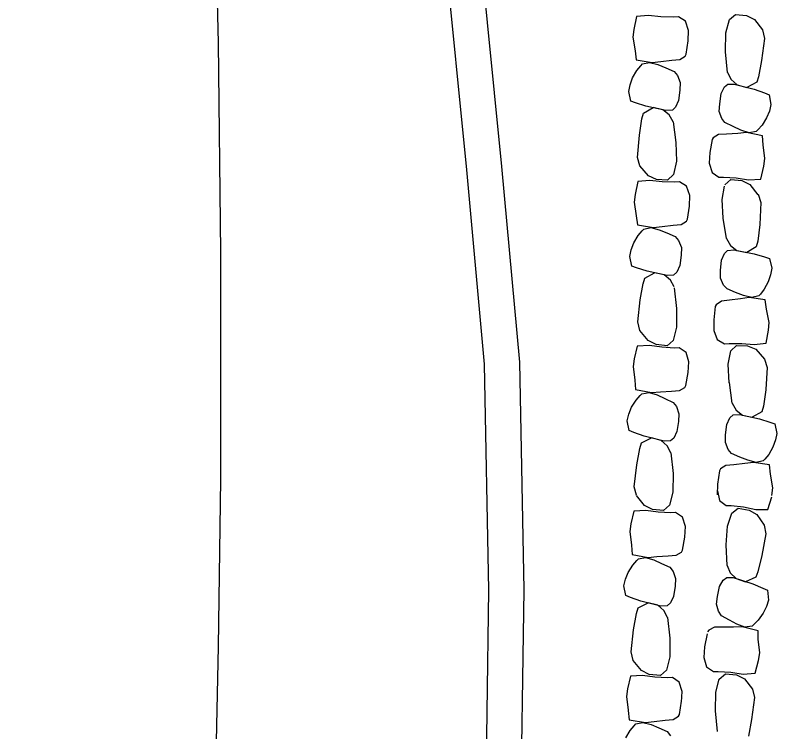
# Model space of a CAD drawing. Extents: x 588843 to 2552415, y 180129 to 269402.
# Drawn here: x 593548.5 to 593602.7, y 186248 to 186299 of the extents above; entities that cross this region are included whole.
import ezdxf

# ---------------------------------------------------------------- set-up
doc = ezdxf.new("R2010")
doc.units = 0
for name, color, linetype in [('E_DRN_RipRap', 7, 'Continuous'), ('E_RDWY', 7, 'Continuous'), ('E_RDWY_C_and_G', 7, 'Continuous')]:
    doc.layers.add(name, color=color, linetype=linetype)

msp = doc.modelspace()

# ---------------------------------------------------------------- linework, layer by layer
at = {"layer": 'E_DRN_RipRap'}
for p, q in [((593593.598, 186299.016), (593592.74, 186298.933)), ((593594.478, 186298.917), (593593.598, 186299.016)), ((593599.347, 186298.718), (593599.79, 186299.093)), ((593599.79, 186299.093), (593600.574, 186299.004)), ((593600.574, 186299.004), (593601.133, 186298.716)), ((593592.74, 186298.933), (593592.556, 186298.018)), ((593595.382, 186298.895), (593594.478, 186298.917)), ((593595.716, 186298.922), (593595.382, 186298.895)), ((593596.219, 186298.61), (593595.716, 186298.922)), ((593596.438, 186297.955), (593596.219, 186298.61)), ((593599.094, 186297.788), (593599.347, 186298.718)), ((593601.133, 186298.716), (593601.699, 186297.982)), ((593592.556, 186298.018), (593592.488, 186297.47)), ((593596.42, 186297.197), (593596.438, 186297.955)), ((593601.699, 186297.982), (593601.841, 186297.374)), ((593592.488, 186297.47), (593592.638, 186296.502)), ((593599.063, 186296.453), (593599.094, 186297.788)), ((593601.841, 186297.374), (593601.634, 186295.811)), ((593596.283, 186296.255), (593596.42, 186297.197)), ((593592.638, 186296.502), (593592.715, 186295.847)), ((593596.213, 186296.123), (593596.283, 186296.255)), ((593599.216, 186294.963), (593599.061, 186296.435)), ((593592.715, 186295.847), (593593.858, 186295.668)), ((593593.858, 186295.668), (593594.477, 186295.749)), ((593594.477, 186295.749), (593595.264, 186295.831)), ((593595.264, 186295.831), (593595.833, 186295.886)), ((593595.833, 186295.886), (593596.213, 186296.123)), ((593601.641, 186295.818), (593601.422, 186294.648)), ((593592.768, 186295.09), (593593.052, 186295.432)), ((593593.052, 186295.432), (593593.17, 186295.56)), ((593593.17, 186295.56), (593593.67, 186295.667)), ((593593.67, 186295.667), (593594.264, 186295.512)), ((593594.264, 186295.512), (593594.814, 186295.281)), ((593594.814, 186295.281), (593595.41, 186295.022)), ((593592.462, 186294.567), (593592.768, 186295.09)), ((593595.41, 186295.022), (593595.65, 186294.734)), ((593595.65, 186294.734), (593595.845, 186294.239)), ((593599.216, 186294.963), (593599.466, 186294.458)), ((593601.422, 186294.648), (593601.293, 186294.263)), ((593592.277, 186294.068), (593592.462, 186294.567)), ((593595.845, 186294.239), (593595.825, 186293.688)), ((593599, 186293.923), (593599.24, 186294.125)), ((593599.24, 186294.125), (593599.694, 186294.135)), ((593599.466, 186294.458), (593599.908, 186294.079)), ((593599.694, 186294.135), (593601.114, 186293.77)), ((593599.908, 186294.079), (593600.595, 186293.893)), ((593601.293, 186294.263), (593600.595, 186293.893)), ((593592.185, 186293.595), (593592.277, 186294.068)), ((593592.33, 186292.916), (593592.185, 186293.595)), ((593595.825, 186293.688), (593595.735, 186292.956)), ((593598.774, 186293.459), (593599, 186293.923)), ((593601.114, 186293.77), (593601.848, 186293.508)), ((593598.661, 186292.731), (593598.774, 186293.459)), ((593601.848, 186293.508), (593602.178, 186293.365)), ((593602.178, 186293.365), (593602.302, 186292.682)), ((593592.665, 186292.787), (593592.33, 186292.916)), ((593593.406, 186292.554), (593592.665, 186292.787)), ((593593.243, 186292.054), (593593.928, 186292.451)), ((593594.836, 186292.244), (593593.406, 186292.554)), ((593594.621, 186292.292), (593593.928, 186292.451)), ((593595.523, 186292.483), (593595.29, 186292.272)), ((593595.735, 186292.956), (593595.523, 186292.483)), ((593598.623, 186292.181), (593598.661, 186292.731)), ((593602.302, 186292.682), (593602.195, 186292.213)), ((593593.126, 186291.664), (593593.243, 186292.054)), ((593595.074, 186291.93), (593594.621, 186292.292)), ((593595.29, 186292.272), (593594.836, 186292.244)), ((593595.34, 186291.436), (593595.074, 186291.93)), ((593598.802, 186291.68), (593598.623, 186292.181)), ((593602.195, 186292.213), (593601.995, 186291.721)), ((593592.944, 186290.485), (593593.126, 186291.664)), ((593595.34, 186291.436), (593595.542, 186289.971)), ((593599.033, 186291.383), (593598.802, 186291.68)), ((593599.62, 186291.1), (593599.033, 186291.383)), ((593601.995, 186291.721), (593601.672, 186291.211)), ((593600.163, 186290.848), (593599.62, 186291.1)), ((593600.752, 186290.669), (593600.163, 186290.848)), ((593601.378, 186290.88), (593601.256, 186290.757)), ((593601.672, 186291.211), (593601.378, 186290.88)), ((593592.812, 186288.914), (593592.944, 186290.485)), ((593598.196, 186290.313), (593598.121, 186290.184)), ((593598.583, 186290.536), (593598.196, 186290.313)), ((593599.154, 186290.568), (593598.583, 186290.536)), ((593599.943, 186290.619), (593599.154, 186290.568)), ((593600.565, 186290.676), (593599.943, 186290.619)), ((593601.702, 186290.452), (593600.565, 186290.676)), ((593601.256, 186290.757), (593600.752, 186290.669)), ((593601.758, 186289.794), (593601.702, 186290.452)), ((593595.542, 186289.971), (593595.575, 186288.636)), ((593598.121, 186290.184), (593597.955, 186289.249)), ((593601.877, 186288.822), (593601.758, 186289.794)), ((593597.955, 186289.249), (593597.913, 186288.492)), ((593592.983, 186288.314), (593592.812, 186288.914)), ((593601.792, 186288.277), (593601.877, 186288.822)), ((593593.585, 186287.608), (593592.983, 186288.314)), ((593595.575, 186288.636), (593595.367, 186287.694)), ((593597.913, 186288.492), (593598.112, 186287.829)), ((593601.579, 186287.369), (593601.792, 186288.277)), ((593594.156, 186287.348), (593593.585, 186287.608)), ((593595.367, 186287.694), (593594.944, 186287.298)), ((593598.112, 186287.829), (593598.605, 186287.497)), ((593592.825, 186287.185), (593592.64, 186286.269)), ((593593.683, 186287.267), (593592.825, 186287.185)), ((593594.563, 186287.169), (593593.683, 186287.267)), ((593594.944, 186287.298), (593594.156, 186287.348)), ((593595.466, 186287.146), (593594.563, 186287.169)), ((593595.8, 186287.174), (593595.466, 186287.146)), ((593596.303, 186286.861), (593595.8, 186287.174)), ((593598.605, 186287.497), (593598.939, 186287.511)), ((593598.939, 186287.511), (593599.842, 186287.454)), ((593599.021, 186286.96), (593599.457, 186287.339)), ((593599.457, 186287.339), (593600.243, 186287.259)), ((593599.842, 186287.454), (593600.719, 186287.321)), ((593600.243, 186287.259), (593600.806, 186286.976)), ((593600.719, 186287.321), (593601.579, 186287.369)), ((593596.523, 186286.206), (593596.303, 186286.861)), ((593598.824, 186285.918), (593599.003, 186286.863)), ((593600.806, 186286.976), (593601.385, 186286.247)), ((593592.64, 186286.269), (593592.572, 186285.721)), ((593596.504, 186285.448), (593596.523, 186286.206)), ((593601.405, 186286.291), (593601.594, 186285.695)), ((593592.572, 186285.721), (593592.723, 186284.754)), ((593596.368, 186284.507), (593596.504, 186285.448)), ((593598.897, 186284.585), (593598.824, 186285.918)), ((593601.594, 186285.695), (593601.51, 186284.123)), ((593592.723, 186284.754), (593592.799, 186284.098)), ((593595.918, 186284.137), (593596.297, 186284.375)), ((593596.297, 186284.375), (593596.368, 186284.507)), ((593599.143, 186283.126), (593598.897, 186284.585)), ((593592.799, 186284.098), (593593.942, 186283.919)), ((593593.136, 186283.683), (593593.254, 186283.812)), ((593593.254, 186283.812), (593593.754, 186283.919)), ((593593.754, 186283.919), (593594.349, 186283.764)), ((593593.942, 186283.919), (593594.562, 186284.001)), ((593594.562, 186284.001), (593595.348, 186284.083)), ((593595.348, 186284.083), (593595.918, 186284.137)), ((593601.51, 186284.123), (593601.363, 186282.942)), ((593592.546, 186282.818), (593592.852, 186283.341)), ((593592.852, 186283.341), (593593.136, 186283.683)), ((593594.349, 186283.764), (593594.899, 186283.533)), ((593594.899, 186283.533), (593595.494, 186283.273)), ((593595.494, 186283.273), (593595.735, 186282.985)), ((593592.361, 186282.319), (593592.546, 186282.818)), ((593595.735, 186282.985), (593595.929, 186282.491)), ((593599.143, 186283.126), (593599.424, 186282.637)), ((593601.363, 186282.942), (593601.259, 186282.55)), ((593592.269, 186281.846), (593592.361, 186282.319)), ((593595.929, 186282.491), (593595.909, 186281.94)), ((593598.991, 186282.076), (593599.219, 186282.291)), ((593599.219, 186282.291), (593599.671, 186282.328)), ((593599.424, 186282.637), (593599.888, 186282.284)), ((593599.671, 186282.328), (593601.111, 186282.047)), ((593599.888, 186282.284), (593600.585, 186282.14)), ((593601.259, 186282.55), (593600.585, 186282.14)), ((593592.415, 186281.168), (593592.269, 186281.846)), ((593595.909, 186281.94), (593595.819, 186281.208)), ((593598.795, 186281.599), (593598.991, 186282.076)), ((593601.111, 186282.047), (593601.859, 186281.829)), ((593601.859, 186281.829), (593602.197, 186281.706)), ((593602.197, 186281.706), (593602.363, 186281.031)), ((593592.749, 186281.038), (593592.415, 186281.168)), ((593595.819, 186281.208), (593595.608, 186280.735)), ((593598.727, 186280.866), (593598.795, 186281.599)), ((593593.49, 186280.805), (593592.749, 186281.038)), ((593593.327, 186280.306), (593594.013, 186280.702)), ((593594.921, 186280.496), (593593.49, 186280.805)), ((593594.706, 186280.544), (593594.013, 186280.702)), ((593595.159, 186280.182), (593594.706, 186280.544)), ((593595.374, 186280.524), (593594.921, 186280.496)), ((593595.608, 186280.735), (593595.374, 186280.524)), ((593598.723, 186280.315), (593598.727, 186280.866)), ((593602.285, 186280.557), (593602.116, 186280.055)), ((593602.363, 186281.031), (593602.285, 186280.557)), ((593593.21, 186279.915), (593593.327, 186280.306)), ((593595.425, 186279.687), (593595.159, 186280.182)), ((593598.933, 186279.825), (593598.723, 186280.315)), ((593602.116, 186280.055), (593601.825, 186279.526)), ((593593.006, 186278.766), (593593.221, 186279.936)), ((593595.428, 186279.626), (593595.588, 186278.154)), ((593599.182, 186279.542), (593598.933, 186279.825)), ((593599.785, 186279.294), (593599.182, 186279.542)), ((593601.825, 186279.526), (593601.552, 186279.179)), ((593600.342, 186279.075), (593599.785, 186279.294)), ((593600.753, 186278.927), (593600.136, 186278.833)), ((593600.941, 186278.932), (593600.342, 186279.075)), ((593601.901, 186278.771), (593600.753, 186278.927)), ((593601.438, 186279.048), (593600.941, 186278.932)), ((593601.552, 186279.179), (593601.438, 186279.048)), ((593592.829, 186277.201), (593593.006, 186278.766)), ((593598.413, 186278.425), (593598.346, 186278.292)), ((593598.785, 186278.67), (593598.413, 186278.425)), ((593599.352, 186278.736), (593598.785, 186278.67)), ((593600.136, 186278.833), (593599.352, 186278.736)), ((593601.998, 186278.117), (593601.901, 186278.771)), ((593595.588, 186278.154), (593595.583, 186276.819)), ((593598.346, 186278.292), (593598.238, 186277.349)), ((593602.177, 186277.154), (593601.998, 186278.117)), ((593598.238, 186277.349), (593598.243, 186276.591)), ((593592.983, 186276.595), (593592.829, 186277.201)), ((593595.583, 186276.819), (593595.348, 186275.886)), ((593602.126, 186276.605), (593602.177, 186277.154)), ((593593.564, 186275.867), (593592.983, 186276.595)), ((593598.243, 186276.591), (593598.482, 186275.941)), ((593601.969, 186275.687), (593602.126, 186276.605)), ((593594.128, 186275.585), (593593.564, 186275.867)), ((593595.348, 186275.886), (593594.914, 186275.507)), ((593598.482, 186275.941), (593598.994, 186275.639)), ((593598.994, 186275.639), (593599.327, 186275.673)), ((593599.327, 186275.673), (593600.231, 186275.668)), ((593600.231, 186275.668), (593601.114, 186275.587)), ((593601.114, 186275.587), (593601.969, 186275.687)), ((593592.792, 186275.473), (593592.582, 186274.565)), ((593593.652, 186275.523), (593592.792, 186275.473)), ((593594.529, 186275.391), (593593.652, 186275.523)), ((593594.914, 186275.507), (593594.128, 186275.585)), ((593595.432, 186275.335), (593594.529, 186275.391)), ((593595.767, 186275.35), (593595.432, 186275.335)), ((593596.261, 186275.019), (593595.767, 186275.35)), ((593599.264, 186274.183), (593599.443, 186275.128)), ((593599.443, 186275.128), (593599.855, 186275.531)), ((593599.855, 186275.531), (593600.643, 186275.498)), ((593600.643, 186275.498), (593601.222, 186275.249)), ((593601.222, 186275.249), (593601.845, 186274.556)), ((593592.582, 186274.565), (593592.498, 186274.02)), ((593596.461, 186274.356), (593596.261, 186275.019)), ((593592.498, 186274.02), (593592.621, 186273.048)), ((593596.421, 186273.599), (593596.461, 186274.356)), ((593599.338, 186272.85), (593599.264, 186274.183)), ((593601.845, 186274.556), (593602.034, 186273.96)), ((593596.258, 186272.663), (593596.421, 186273.599)), ((593602.034, 186273.96), (593601.95, 186272.387)), ((593592.621, 186273.048), (593592.678, 186272.39)), ((593595.797, 186272.311), (593596.183, 186272.534)), ((593596.183, 186272.534), (593596.258, 186272.663)), ((593599.555, 186271.418), (593599.346, 186272.883)), ((593592.678, 186272.39), (593593.816, 186272.168)), ((593592.71, 186271.631), (593593.004, 186271.962)), ((593593.004, 186271.962), (593593.125, 186272.086)), ((593593.125, 186272.086), (593593.628, 186272.174)), ((593593.628, 186272.174), (593594.218, 186271.997)), ((593593.816, 186272.168), (593594.438, 186272.226)), ((593594.218, 186271.997), (593594.761, 186271.746)), ((593594.438, 186272.226), (593595.227, 186272.278)), ((593595.227, 186272.278), (593595.797, 186272.311)), ((593601.946, 186272.373), (593601.77, 186271.195)), ((593592.389, 186271.12), (593592.71, 186271.631)), ((593594.761, 186271.746), (593595.349, 186271.464)), ((593595.349, 186271.464), (593595.582, 186271.167)), ((593599.555, 186271.418), (593599.824, 186270.924)), ((593592.19, 186270.628), (593592.389, 186271.12)), ((593595.582, 186271.167), (593595.762, 186270.666)), ((593599.824, 186270.924), (593600.278, 186270.563)), ((593601.656, 186270.804), (593600.972, 186270.406)), ((593601.77, 186271.195), (593601.656, 186270.804)), ((593592.085, 186270.159), (593592.19, 186270.628)), ((593595.762, 186270.666), (593595.726, 186270.116)), ((593599.169, 186269.897), (593599.377, 186270.371)), ((593599.377, 186270.371), (593599.61, 186270.582)), ((593599.61, 186270.582), (593600.063, 186270.611)), ((593600.063, 186270.611), (593601.495, 186270.304)), ((593600.278, 186270.563), (593600.972, 186270.406)), ((593601.495, 186270.304), (593602.237, 186270.073)), ((593592.211, 186269.476), (593592.085, 186270.159)), ((593595.726, 186270.116), (593595.615, 186269.388)), ((593599.082, 186269.165), (593599.169, 186269.897)), ((593602.237, 186270.073), (593602.573, 186269.944)), ((593602.573, 186269.944), (593602.721, 186269.266)), ((593592.541, 186269.334), (593592.211, 186269.476)), ((593593.276, 186269.073), (593592.541, 186269.334)), ((593595.615, 186269.388), (593595.39, 186268.923)), ((593599.065, 186268.614), (593599.082, 186269.165)), ((593602.721, 186269.266), (593602.632, 186268.793)), ((593593.098, 186268.58), (593593.795, 186268.951)), ((593594.697, 186268.71), (593593.276, 186269.073)), ((593594.483, 186268.767), (593593.795, 186268.951)), ((593594.926, 186268.388), (593594.483, 186268.767)), ((593595.151, 186268.721), (593594.697, 186268.71)), ((593595.39, 186268.923), (593595.151, 186268.721)), ((593599.262, 186268.12), (593599.065, 186268.614)), ((593602.632, 186268.793), (593602.45, 186268.293)), ((593592.755, 186267.024), (593592.97, 186268.194)), ((593592.97, 186268.194), (593593.098, 186268.58)), ((593595.177, 186267.884), (593594.926, 186268.388)), ((593599.504, 186267.833), (593599.262, 186268.12)), ((593602.45, 186268.293), (593602.146, 186267.77)), ((593595.177, 186267.884), (593595.337, 186266.412)), ((593600.101, 186267.574), (593599.504, 186267.833)), ((593600.652, 186267.345), (593600.101, 186267.574)), ((593602.146, 186267.77), (593601.864, 186267.427)), ((593592.578, 186265.459), (593592.755, 186267.024)), ((593599.654, 186267.024), (593599.085, 186266.968)), ((593600.44, 186267.107), (593599.654, 186267.024)), ((593601.059, 186267.19), (593600.44, 186267.107)), ((593601.247, 186267.191), (593600.652, 186267.345)), ((593602.203, 186267.013), (593601.059, 186267.19)), ((593601.747, 186267.299), (593601.247, 186267.191)), ((593601.864, 186267.427), (593601.747, 186267.299)), ((593602.283, 186266.358), (593602.203, 186267.013)), ((593598.637, 186266.598), (593598.505, 186265.656)), ((593598.707, 186266.73), (593598.637, 186266.598)), ((593599.085, 186266.968), (593598.707, 186266.73)), ((593595.337, 186266.412), (593595.332, 186265.077)), ((593602.438, 186265.391), (593602.283, 186266.358)), ((593592.732, 186264.853), (593592.578, 186265.459)), ((593598.505, 186265.656), (593598.491, 186264.898)), ((593602.373, 186264.843), (593602.438, 186265.391)), ((593593.314, 186264.124), (593592.731, 186264.848)), ((593595.332, 186265.077), (593595.097, 186264.144)), ((593598.5, 186265.167), (593598.657, 186264.494)), ((593598.657, 186264.494), (593599.13, 186264.135)), ((593602.095, 186263.843), (593602.365, 186264.737)), ((593592.543, 186263.724), (593592.334, 186262.814)), ((593593.403, 186263.78), (593592.543, 186263.724)), ((593593.878, 186263.846), (593593.314, 186264.124)), ((593594.28, 186263.655), (593593.403, 186263.78)), ((593594.664, 186263.773), (593593.878, 186263.846)), ((593595.098, 186264.155), (593594.664, 186263.773)), ((593599.13, 186264.135), (593599.465, 186264.131)), ((593599.465, 186264.131), (593600.364, 186264.023)), ((593599.513, 186263.576), (593599.972, 186263.93)), ((593599.972, 186263.93), (593600.753, 186263.807)), ((593600.364, 186264.023), (593601.232, 186263.842)), ((593600.753, 186263.807), (593601.298, 186263.493)), ((593601.232, 186263.842), (593602.095, 186263.843)), ((593595.183, 186263.605), (593594.28, 186263.655)), ((593595.518, 186263.622), (593595.183, 186263.605)), ((593596.012, 186263.294), (593595.518, 186263.622)), ((593596.214, 186262.633), (593596.012, 186263.294)), ((593599.217, 186262.658), (593599.513, 186263.576)), ((593601.298, 186263.493), (593601.831, 186262.734)), ((593592.334, 186262.814), (593592.252, 186262.269)), ((593599.125, 186261.326), (593599.217, 186262.658)), ((593601.831, 186262.734), (593601.945, 186262.12)), ((593592.252, 186262.269), (593592.376, 186261.297)), ((593596.176, 186261.876), (593596.214, 186262.633)), ((593601.945, 186262.12), (593601.666, 186260.568)), ((593596.014, 186260.939), (593596.176, 186261.876)), ((593592.376, 186261.297), (593592.435, 186260.64)), ((593599.188, 186259.848), (593599.125, 186261.326)), ((593592.435, 186260.64), (593593.573, 186260.426)), ((593593.573, 186260.426), (593594.195, 186260.488)), ((593594.195, 186260.488), (593594.984, 186260.546)), ((593594.984, 186260.546), (593595.554, 186260.583)), ((593595.554, 186260.583), (593595.94, 186260.809)), ((593595.94, 186260.809), (593596.014, 186260.939)), ((593601.666, 186260.568), (593601.374, 186259.413)), ((593592.468, 186259.881), (593592.761, 186260.215)), ((593592.761, 186260.215), (593592.882, 186260.339)), ((593592.882, 186260.339), (593593.385, 186260.431)), ((593593.385, 186260.431), (593593.975, 186260.258)), ((593593.975, 186260.258), (593594.519, 186260.01)), ((593594.519, 186260.01), (593595.108, 186259.733)), ((593592.148, 186259.368), (593592.468, 186259.881)), ((593595.108, 186259.733), (593595.341, 186259.437)), ((593595.341, 186259.437), (593595.522, 186258.937)), ((593599.188, 186259.848), (593599.407, 186259.331)), ((593601.374, 186259.413), (593601.221, 186259.035)), ((593591.845, 186258.405), (593591.95, 186258.875)), ((593591.95, 186258.875), (593592.148, 186259.368)), ((593595.522, 186258.937), (593595.487, 186258.387)), ((593598.907, 186258.823), (593599.16, 186259.011)), ((593599.16, 186259.011), (593599.615, 186258.996)), ((593599.407, 186259.331), (593599.824, 186258.928)), ((593599.615, 186258.996), (593601.011, 186258.553)), ((593599.824, 186258.928), (593600.5, 186258.705)), ((593601.221, 186259.035), (593600.5, 186258.705)), ((593591.973, 186257.722), (593591.845, 186258.405)), ((593595.487, 186258.387), (593595.378, 186257.658)), ((593598.493, 186257.652), (593598.652, 186258.372)), ((593598.652, 186258.372), (593598.907, 186258.823)), ((593601.011, 186258.553), (593601.728, 186258.251)), ((593601.728, 186258.251), (593602.05, 186258.09)), ((593602.05, 186258.09), (593602.131, 186257.401)), ((593592.304, 186257.583), (593591.973, 186257.722)), ((593593.039, 186257.327), (593592.304, 186257.583)), ((593594.46, 186256.974), (593593.039, 186257.327)), ((593595.378, 186257.658), (593595.154, 186257.192)), ((593598.422, 186257.105), (593598.493, 186257.652)), ((593602.131, 186257.401), (593601.995, 186256.939)), ((593592.735, 186256.446), (593592.862, 186256.833)), ((593592.862, 186256.833), (593593.558, 186257.208)), ((593594.247, 186257.029), (593593.558, 186257.208)), ((593594.69, 186256.653), (593594.247, 186257.029)), ((593594.914, 186256.988), (593594.46, 186256.974)), ((593595.154, 186257.192), (593594.914, 186256.988)), ((593598.569, 186256.595), (593598.422, 186257.105)), ((593601.995, 186256.939), (593601.764, 186256.459)), ((593592.522, 186255.274), (593592.735, 186256.446)), ((593594.943, 186256.151), (593594.69, 186256.653)), ((593594.943, 186256.151), (593595.105, 186254.68)), ((593598.782, 186256.285), (593598.569, 186256.595)), ((593599.351, 186255.97), (593598.782, 186256.285)), ((593601.764, 186256.459), (593601.409, 186255.968)), ((593599.878, 186255.689), (593599.351, 186255.97)), ((593600.456, 186255.478), (593599.878, 186255.689)), ((593601.094, 186255.654), (593600.964, 186255.537)), ((593601.409, 186255.968), (593601.094, 186255.654)), ((593592.348, 186253.707), (593592.522, 186255.274)), ((593597.878, 186255.264), (593597.795, 186255.14)), ((593598.279, 186255.465), (593597.878, 186255.264)), ((593598.851, 186255.466), (593598.279, 186255.465)), ((593599.643, 186255.473), (593598.851, 186255.466)), ((593600.269, 186255.495), (593599.643, 186255.473)), ((593601.391, 186255.209), (593600.269, 186255.495)), ((593600.964, 186255.537), (593600.456, 186255.478)), ((593601.406, 186254.549), (593601.391, 186255.209)), ((593595.105, 186254.68), (593595.103, 186253.345)), ((593597.765, 186254.992), (593597.589, 186254.057)), ((593601.508, 186253.636), (593601.399, 186254.608)), ((593597.589, 186254.057), (593597.538, 186253.3)), ((593592.503, 186253.102), (593592.348, 186253.707)), ((593601.417, 186253.091), (593601.508, 186253.636)), ((593593.085, 186252.378), (593592.503, 186253.102)), ((593595.103, 186253.345), (593594.87, 186252.41)), ((593597.538, 186253.3), (593597.73, 186252.637)), ((593601.194, 186252.183), (593601.417, 186253.091)), ((593593.65, 186252.101), (593593.085, 186252.378)), ((593594.87, 186252.41), (593594.436, 186252.027)), ((593597.73, 186252.637), (593598.219, 186252.306)), ((593592.314, 186251.979), (593592.106, 186251.069)), ((593593.174, 186252.035), (593592.314, 186251.979)), ((593594.052, 186251.91), (593593.174, 186252.035)), ((593594.436, 186252.027), (593593.65, 186252.101)), ((593594.955, 186251.86), (593594.052, 186251.91)), ((593595.289, 186251.877), (593594.955, 186251.86)), ((593595.784, 186251.549), (593595.289, 186251.877)), ((593598.219, 186252.306), (593598.554, 186252.321)), ((593598.554, 186252.321), (593599.457, 186252.264)), ((593598.63, 186251.77), (593599.071, 186252.149)), ((593599.071, 186252.149), (593599.856, 186252.07)), ((593599.457, 186252.264), (593600.332, 186252.133)), ((593599.856, 186252.07), (593600.416, 186251.789)), ((593600.332, 186252.133), (593601.194, 186252.183)), ((593595.986, 186250.887), (593595.784, 186251.549)), ((593598.383, 186250.837), (593598.63, 186251.77)), ((593600.416, 186251.789), (593600.987, 186251.061)), ((593592.106, 186251.069), (593592.023, 186250.524)), ((593595.947, 186250.13), (593595.986, 186250.887)), ((593598.359, 186249.502), (593598.383, 186250.837)), ((593600.987, 186251.061), (593601.133, 186250.455)), ((593592.023, 186250.524), (593592.148, 186249.552)), ((593595.797, 186249.257), (593595.937, 186250.198)), ((593601.133, 186250.455), (593600.934, 186248.89)), ((593592.152, 186249.527), (593592.226, 186248.871)), ((593595.345, 186248.891), (593595.725, 186249.126)), ((593595.725, 186249.126), (593595.797, 186249.257)), ((593598.499, 186248.03), (593598.359, 186249.502)), ((593592.226, 186248.871), (593593.368, 186248.685)), ((593592.561, 186248.454), (593592.68, 186248.581)), ((593592.68, 186248.581), (593593.18, 186248.685)), ((593593.18, 186248.685), (593593.774, 186248.527)), ((593593.368, 186248.685), (593593.988, 186248.763)), ((593593.988, 186248.763), (593594.775, 186248.839)), ((593594.775, 186248.839), (593595.345, 186248.891)), ((593600.934, 186248.89), (593600.702, 186247.719)), ((593591.967, 186247.593), (593592.276, 186248.113)), ((593592.276, 186248.113), (593592.561, 186248.454)), ((593593.774, 186248.527), (593594.323, 186248.292)), ((593594.323, 186248.292), (593594.917, 186248.029)), ((593594.917, 186248.029), (593595.157, 186247.74))]:
    msp.add_line(p, q, dxfattribs=at)
at = {"layer": 'E_RDWY'}
msp.add_lwpolyline([(593561.96, 186224.676), (593562.625, 186237.198), (593562.987, 186254.101), (593563.164, 186265.97), (593563.156, 186282.172), (593562.993, 186297.061), (593562.654, 186310.789), (593561.87, 186326.197), (593561.299, 186340.943), (593560.344, 186357.874), (593559.555, 186373.055), (593558.571, 186389.784), (593557.788, 186404.079), (593556.999, 186420.474), (593555.896, 186439.915), (593554.657, 186461.333), (593553.577, 186478.292), (593552.478, 186499.15), (593551.303, 186517.604), (593549.872, 186540.672), (593548.519, 186560.853)], dxfattribs=at)
at = {"layer": 'E_RDWY_C_and_G'}
for points in [[(593584.19, 186223.013), (593584.492, 186240.702), (593584.737, 186258.114), (593584.426, 186274.323), (593583.154, 186288.273), (593581.612, 186303.774), (593580.27, 186317.979), (593578.908, 186332.387), (593576.949, 186353.264), (593575.512, 186368.964), (593574.2, 186383.346), (593572.812, 186397.78), (593571.403, 186412.392), (593569.995, 186428.244), (593568.016, 186449.374), (593566.302, 186467.461), (593564.244, 186487.276), (593562.726, 186503.865), (593561.382, 186519.184), (593559.814, 186538.179), (593557.873, 186557.161)], [(593581.691, 186223.093), (593581.992, 186240.741), (593582.237, 186258.108), (593581.928, 186274.185), (593580.666, 186288.036), (593579.124, 186303.532), (593577.782, 186317.744), (593576.419, 186332.153), (593574.46, 186353.033), (593573.023, 186368.737), (593571.711, 186383.113), (593570.324, 186397.541), (593568.914, 186412.162), (593567.505, 186428.017), (593565.527, 186449.14), (593563.814, 186467.214), (593561.756, 186487.033), (593560.236, 186503.641), (593558.891, 186518.972), (593557.324, 186537.956), (593555.382, 186556.953)]]:
    msp.add_lwpolyline(points, dxfattribs=at)

doc.saveas('drawing.dxf')
